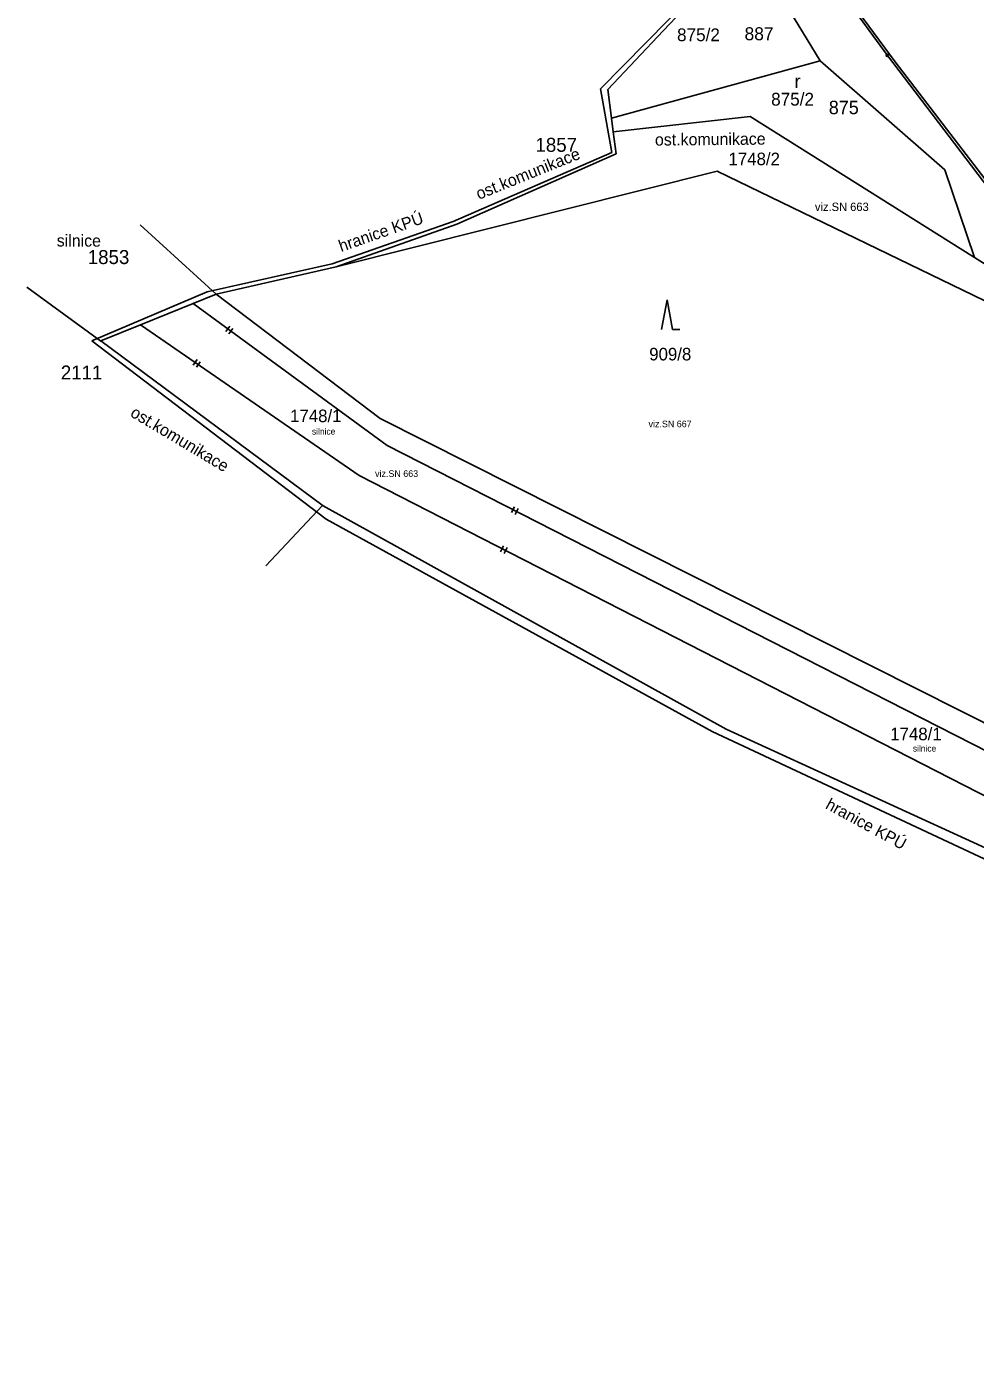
# Model space of a CAD drawing. Extents: x -815878 to -812162, y -1076286 to -1072327.
# Drawn here: x -814359 to -814230.8, y -1073864.9 to -1073683.6 of the extents above; entities that cross this region are included whole.
import ezdxf

# ---------------------------------------------------------------- set-up
doc = ezdxf.new("R2010")
doc.units = 0
for name, color, linetype in [('Vrstva 1', 7, 'Continuous'), ('Vrstva 18', 7, 'Continuous'), ('Vrstva 20', 7, 'Continuous'), ('Vrstva 24', 7, 'Continuous'), ('Vrstva 25', 7, 'Continuous'), ('Vrstva 4', 7, 'Continuous'), ('Vrstva 56', 7, 'Continuous'), ('Vrstva 6', 7, 'Continuous'), ('Vrstva 62', 7, 'Continuous')]:
    doc.layers.add(name, color=color, linetype=linetype)

msp = doc.modelspace()

# ---------------------------------------------------------------- linework, layer by layer
at = {"layer": 'Vrstva 1'}
for p, q in [((-814242.7, -1073687.45), (-814256.8, -1073668.17)), ((-814273, -1073684.11), (-814265.79, -1073676.44)), ((-814280.5, -1073692.07), (-814273, -1073684.11)), ((-814219.07, -1073718.54), (-814242.7, -1073687.45)), ((-814280, -1073695.93), (-814280.5, -1073692.07)), ((-814261.25, -1073695.71), (-814279.76, -1073697.77)), ((-814261.25, -1073695.71), (-814230.94, -1073714.76)), ((-814279.76, -1073697.77), (-814280, -1073695.93)), ((-814279.37, -1073700.78), (-814279.76, -1073697.77)), ((-814300.91, -1073710.26), (-814279.37, -1073700.78)), ((-814265.7, -1073703.1), (-814317.22, -1073716.04)), ((-814265.7, -1073703.1), (-814222.24, -1073724.18)), ((-814343.7, -1073710.37), (-814333.45, -1073719.72)), ((-814317.22, -1073716.04), (-814300.91, -1073710.26)), ((-814230.94, -1073714.76), (-814220.7, -1073721.21)), ((-814333.45, -1073719.72), (-814317.22, -1073716.04)), ((-814349.04, -1073726.09), (-814359.04, -1073718.78)), ((-814343.65, -1073723.87), (-814336.56, -1073720.99)), ((-814333.45, -1073719.72), (-814336.56, -1073720.99)), ((-814311.27, -1073736.56), (-814333.45, -1073719.72)), ((-814349.02, -1073726.06), (-814343.65, -1073723.87)), ((-814349.02, -1073726.06), (-814318.98, -1073748.36)), ((-814207.73, -1073788.77), (-814311.27, -1073736.56)), ((-814319.05, -1073748.3), (-814326.73, -1073756.47)), ((-814318.98, -1073748.36), (-814264.48, -1073778.56)), ((-814264.48, -1073778.56), (-814177.05, -1073818.72))]:
    msp.add_line(p, q, dxfattribs=at)
at = {"layer": 'Vrstva 24'}
for radius in [0.15, 0.075]:
    msp.add_circle((-814242.7, -1073687.45), radius, dxfattribs=at)
at = {"layer": 'Vrstva 25'}
for p, q in [((-814272.49, -1073720.52), (-814273.22, -1073724.52)), ((-814272.49, -1073720.52), (-814271.76, -1073724.52)), ((-814271.76, -1073724.52), (-814270.76, -1073724.52))]:
    msp.add_line(p, q, dxfattribs=at)
at = {"layer": 'Vrstva 4'}
for p, q in [((-814259.23, -1073664.42), (-814241.65, -1073688.34)), ((-814241.65, -1073688.34), (-814218.76, -1073718.27)), ((-814336.56, -1073720.99), (-814310.33, -1073740.21)), ((-814343.65, -1073723.87), (-814314.12, -1073744.27)), ((-814146.62, -1073823.73), (-814310.33, -1073740.21)), ((-814147.35, -1073829.73), (-814314.12, -1073744.27))]:
    msp.add_line(p, q, dxfattribs=at)
at = {"layer": 'Vrstva 6'}
for p, q in [((-814261.39, -1073672.39), (-814251.81, -1073688.19)), ((-814251.81, -1073688.19), (-814280, -1073695.93)), ((-814251.81, -1073688.19), (-814234.95, -1073702.92)), ((-814234.95, -1073702.92), (-814230.94, -1073714.76))]:
    msp.add_line(p, q, dxfattribs=at)
at = {"layer": 'Vrstva 62'}
for p, q in [((-814266.27, -1073676.52), (-814281.5, -1073691.99)), ((-814281.5, -1073691.99), (-814279.95, -1073700.58)), ((-814279.95, -1073700.58), (-814301.4, -1073709.9)), ((-814301.4, -1073709.9), (-814317.75, -1073715.66)), ((-814317.75, -1073715.66), (-814334.65, -1073719.43)), ((-814334.65, -1073719.43), (-814350.23, -1073726.03)), ((-814332.14, -1073724.78), (-814331.61, -1073724.06)), ((-814331.71, -1073725.1), (-814331.18, -1073724.38)), ((-814350.23, -1073726.03), (-814318.58, -1073750.17)), ((-814336.54, -1073729.33), (-814336.03, -1073728.59)), ((-814336.1, -1073729.63), (-814335.59, -1073728.89)), ((-814318.58, -1073750.17), (-814266.4, -1073778.89)), ((-814293.11, -1073748.49), (-814293.52, -1073749.29)), ((-814292.63, -1073748.74), (-814293.03, -1073749.54)), ((-814294.58, -1073753.78), (-814294.99, -1073754.58)), ((-814294.1, -1073754.02), (-814294.51, -1073754.82)), ((-814266.4, -1073778.89), (-814082.91, -1073864.86))]:
    msp.add_line(p, q, dxfattribs=at)

# ---------------------------------------------------------------- texts
at = {"layer": 'Vrstva 18'}
for s, height, p in [('875/2', 1.731, (-814271.14, -1073685.53)), ('875/2', 1.731, (-814258.42, -1073694.24)), ('1857', 1.891, (-814290.28, -1073700.49)), ('1748/2', 1.7, (-814264.18, -1073702.3)), ('1853', 1.891, (-814350.8, -1073715.67)), ('909/8', 1.7, (-814274.9, -1073728.7)), ('2111', 1.891, (-814354.45, -1073731.28)), ('1748/1', 1.7, (-814323.45, -1073737.05)), ('1748/1', 1.7, (-814242.32, -1073780.07))]:
    msp.add_text(s, height=height, dxfattribs=at).set_placement(p)
at = {"layer": 'Vrstva 20'}
for s, height, p in [('887', 1.758, (-814262.01, -1073685.4)), ('875', 1.819, (-814250.63, -1073695.4))]:
    msp.add_text(s, height=height, dxfattribs=at).set_placement(p)
at = {"layer": 'Vrstva 25'}
msp.add_text('r', height=1.8, dxfattribs=at).set_placement((-814255.25, -1073691.85))
at = {"layer": 'Vrstva 56'}
for s, height, rotation, p in [('ost.komunikace', 1.6097, 0.5102, (-814274.12, -1073699.65)), ('ost.komunikace', 1.6097, 22.074, (-814297.93, -1073706.99)), ('hranice KPÚ', 1.592, 19.2903, (-814316.55, -1073714.05)), ('silnice', 1.61, 359.7323, (-814355, -1073713.29)), ('ost.komunikace', 1.6097, 329.1021, (-814345.18, -1073736.18)), ('hranice KPÚ', 1.592, 331.5155, (-814251.2, -1073789.24))]:
    msp.add_text(s, height=height, rotation=rotation, dxfattribs=at).set_placement(p)
for s, height, p in [('viz.SN 663', 1.125, (-814252.5, -1073708.49)), ('viz.SN 667', 0.9, (-814274.99, -1073737.74)), ('silnice ', 0.85, (-814320.49, -1073738.73)), ('viz.SN 663', 0.9, (-814311.96, -1073744.46)), ('silnice ', 0.85, (-814239.26, -1073781.6))]:
    msp.add_text(s, height=height, dxfattribs=at).set_placement(p)

doc.saveas('drawing.dxf')
